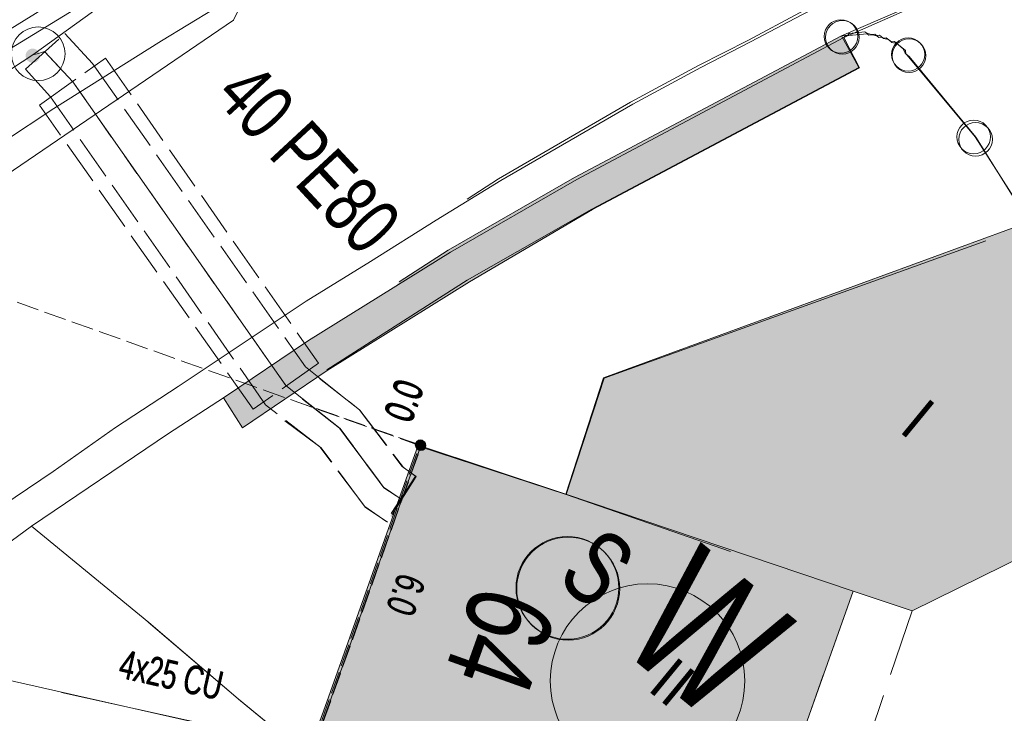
# Model space of a CAD drawing. Header units: metres. Extents: x -740 to 758, y -633 to 854.
# Tile 560 of 656: x 175 to 193, y -313 to -300. Entities that reach past the tile are written whole.
import ezdxf

# ---------------------------------------------------------------- set-up
doc = ezdxf.new("R2010")
doc.units = ezdxf.units.M
doc.header["$MEASUREMENT"] = 0
for name, pattern in [('1248_416', [1.664, 1.248, -0.416]), ('416_125', [0.5408, 0.416, -0.1248]), ('416_416', [0.832, 0.416, -0.416]), ('832_208', [1.04, 0.832, -0.208])]:
    doc.linetypes.add(name, pattern=pattern)
for name, color, linetype in [('Gas.LOVION', 7, 'Continuous'), ('Grundkarte.LOVION', 7, 'Continuous'), ('Grundkarte_Text.LOVION', 7, 'Continuous'), ('Strom.LOVION', 7, 'Continuous'), ('StromBemass.LOVION', 7, 'Continuous'), ('Wasser.LOVION', 7, 'Continuous')]:
    doc.layers.add(name, color=color, linetype=linetype)
doc.styles.add('ERSTELLTER_STIL_1', font='arial.ttf')

msp = doc.modelspace()

# ---------------------------------------------------------------- hatches: boundary and pattern name
at = {"layer": 'Grundkarte.LOVION', "linetype": 'Continuous', "lineweight": 18}
for color, points in [(254, [(178.88, -307.519), (180.46, -306.448), (183.107, -304.8), (185.399, -303.453), (190.372, -300.809), (190.08, -300.246), (185.108, -302.89), (182.757, -304.243), (180.11, -305.891), (178.53, -306.962)]), (254, [(181.798, -304.801), (180.451, -306.44), (183.065, -304.766), (185.389, -303.445), (190.362, -300.801), (190.038, -300.212), (185.066, -302.856), (182.715, -304.209)]), (9, [(185.608, -306.586), (184.903, -308.753), (190.253, -310.565), (191.352, -310.931), (195.61, -308.83), (193.599, -303.677), (193.54, -303.682)]), (9, [(185.617, -306.594), (184.913, -308.761), (187.972, -309.822), (192.727, -304.037)]), (9, [(180.393, -312.8), (180.089, -313.628), (188.167, -316.444), (190.253, -310.565), (184.903, -308.753), (182.154, -307.84)]), (9, [(180.435, -312.835), (180.131, -313.662), (183.773, -314.932), (187.972, -309.822), (184.913, -308.761), (182.196, -307.874)])]:
    msp.add_hatch(color=color, dxfattribs=at).paths.add_polyline_path(points)
at = {"layer": 'StromBemass.LOVION', "linetype": 'Continuous', "lineweight": 13}
for points in [[(182.267, -307.898), (182.274, -307.888), (182.28, -307.878), (182.284, -307.867), (182.287, -307.856), (182.288, -307.844), (182.288, -307.832), (182.287, -307.82), (182.284, -307.809), (182.28, -307.798), (182.274, -307.788), (182.267, -307.778), (182.259, -307.769), (182.25, -307.762), (182.24, -307.756), (182.229, -307.751), (182.218, -307.747), (182.206, -307.745), (182.194, -307.744), (182.182, -307.745), (182.171, -307.747), (182.16, -307.751), (182.149, -307.756), (182.139, -307.762), (182.13, -307.77), (182.122, -307.778), (182.115, -307.788), (182.109, -307.798), (182.105, -307.809), (182.102, -307.821), (182.101, -307.833), (182.101, -307.844), (182.102, -307.856), (182.105, -307.868), (182.109, -307.879), (182.115, -307.889), (182.122, -307.898), (182.13, -307.907), (182.139, -307.915), (182.149, -307.921), (182.16, -307.926), (182.171, -307.929), (182.183, -307.932), (182.195, -307.932), (182.207, -307.932), (182.218, -307.929), (182.229, -307.926), (182.24, -307.921), (182.25, -307.914), (182.259, -307.907)], [(182.276, -307.908), (182.283, -307.899), (182.289, -307.888), (182.293, -307.877), (182.296, -307.866), (182.297, -307.854), (182.297, -307.842), (182.296, -307.83), (182.293, -307.819), (182.289, -307.808), (182.283, -307.797), (182.276, -307.788), (182.268, -307.779), (182.258, -307.772), (182.248, -307.765), (182.238, -307.76), (182.226, -307.757), (182.215, -307.754), (182.203, -307.754), (182.191, -307.755), (182.179, -307.757), (182.168, -307.76), (182.157, -307.766), (182.147, -307.772), (182.138, -307.78), (182.13, -307.788), (182.123, -307.798), (182.118, -307.808), (182.113, -307.819), (182.11, -307.831), (182.109, -307.843), (182.109, -307.854), (182.111, -307.866), (182.114, -307.878), (182.118, -307.889), (182.124, -307.899), (182.131, -307.909), (182.139, -307.917), (182.148, -307.925), (182.158, -307.931), (182.169, -307.936), (182.18, -307.94), (182.192, -307.942), (182.204, -307.943), (182.215, -307.942), (182.227, -307.94), (182.238, -307.936), (182.249, -307.931), (182.259, -307.924), (182.268, -307.917)], [(182.232, -307.877), (182.237, -307.871), (182.241, -307.864), (182.244, -307.856), (182.246, -307.849), (182.247, -307.841), (182.247, -307.833), (182.246, -307.825), (182.244, -307.817), (182.241, -307.81), (182.237, -307.803), (182.232, -307.796), (182.227, -307.79), (182.22, -307.785), (182.214, -307.781), (182.206, -307.778), (182.199, -307.775), (182.191, -307.774), (182.183, -307.773), (182.175, -307.774), (182.167, -307.775), (182.16, -307.778), (182.152, -307.781), (182.146, -307.786), (182.139, -307.791), (182.134, -307.797), (182.129, -307.803), (182.125, -307.81), (182.123, -307.817), (182.121, -307.825), (182.12, -307.833), (182.12, -307.841), (182.121, -307.849), (182.123, -307.857), (182.126, -307.864), (182.13, -307.871), (182.134, -307.878), (182.14, -307.883), (182.146, -307.889), (182.153, -307.893), (182.16, -307.896), (182.168, -307.899), (182.175, -307.9), (182.183, -307.901), (182.191, -307.9), (182.199, -307.899), (182.207, -307.896), (182.214, -307.893), (182.221, -307.888), (182.227, -307.883)], [(182.232, -307.877), (182.237, -307.871), (182.241, -307.864), (182.244, -307.856), (182.246, -307.849), (182.247, -307.841), (182.247, -307.833), (182.246, -307.825), (182.244, -307.817), (182.241, -307.81), (182.237, -307.803), (182.232, -307.796), (182.227, -307.79), (182.22, -307.785), (182.214, -307.781), (182.206, -307.778), (182.199, -307.775), (182.191, -307.774), (182.183, -307.773), (182.175, -307.774), (182.167, -307.775), (182.16, -307.778), (182.152, -307.781), (182.146, -307.786), (182.139, -307.791), (182.134, -307.797), (182.129, -307.803), (182.125, -307.81), (182.123, -307.817), (182.121, -307.825), (182.12, -307.833), (182.12, -307.841), (182.121, -307.849), (182.123, -307.857), (182.126, -307.864), (182.13, -307.871), (182.134, -307.878), (182.14, -307.883), (182.146, -307.889), (182.153, -307.893), (182.16, -307.896), (182.168, -307.899), (182.175, -307.9), (182.183, -307.901), (182.191, -307.9), (182.199, -307.899), (182.207, -307.896), (182.214, -307.893), (182.221, -307.888), (182.227, -307.883)], [(182.232, -307.877), (182.237, -307.871), (182.241, -307.864), (182.244, -307.856), (182.246, -307.849), (182.247, -307.841), (182.247, -307.833), (182.246, -307.825), (182.244, -307.817), (182.241, -307.81), (182.237, -307.803), (182.232, -307.796), (182.227, -307.79), (182.22, -307.785), (182.214, -307.781), (182.206, -307.778), (182.199, -307.775), (182.191, -307.774), (182.183, -307.773), (182.175, -307.774), (182.167, -307.775), (182.16, -307.778), (182.152, -307.781), (182.146, -307.786), (182.139, -307.791), (182.134, -307.797), (182.129, -307.803), (182.125, -307.81), (182.123, -307.817), (182.121, -307.825), (182.12, -307.833), (182.12, -307.841), (182.121, -307.849), (182.123, -307.857), (182.126, -307.864), (182.13, -307.871), (182.134, -307.878), (182.14, -307.883), (182.146, -307.889), (182.153, -307.893), (182.16, -307.896), (182.168, -307.899), (182.175, -307.9), (182.183, -307.901), (182.191, -307.9), (182.199, -307.899), (182.207, -307.896), (182.214, -307.893), (182.221, -307.888), (182.227, -307.883)], [(182.234, -307.881), (182.238, -307.874), (182.242, -307.867), (182.245, -307.86), (182.247, -307.852), (182.248, -307.844), (182.248, -307.836), (182.247, -307.828), (182.245, -307.82), (182.242, -307.813), (182.238, -307.806), (182.234, -307.8), (182.228, -307.794), (182.222, -307.789), (182.215, -307.785), (182.208, -307.781), (182.2, -307.779), (182.192, -307.777), (182.184, -307.777), (182.177, -307.777), (182.169, -307.779), (182.161, -307.781), (182.154, -307.785), (182.147, -307.789), (182.141, -307.794), (182.136, -307.8), (182.131, -307.806), (182.127, -307.813), (182.124, -307.821), (182.122, -307.829), (182.121, -307.837), (182.121, -307.845), (182.122, -307.852), (182.124, -307.86), (182.127, -307.868), (182.131, -307.875), (182.136, -307.881), (182.141, -307.887), (182.147, -307.892), (182.154, -307.896), (182.161, -307.9), (182.169, -307.902), (182.177, -307.903), (182.185, -307.904), (182.193, -307.903), (182.201, -307.902), (182.208, -307.899), (182.216, -307.896), (182.222, -307.892), (182.228, -307.887)], [(182.251, -307.896), (182.255, -307.889), (182.259, -307.882), (182.262, -307.875), (182.264, -307.867), (182.265, -307.86), (182.265, -307.852), (182.264, -307.844), (182.262, -307.836), (182.259, -307.829), (182.255, -307.822), (182.25, -307.816), (182.245, -307.81), (182.239, -307.805), (182.232, -307.801), (182.225, -307.797), (182.218, -307.795), (182.21, -307.794), (182.202, -307.793), (182.194, -307.794), (182.186, -307.795), (182.179, -307.798), (182.172, -307.801), (182.165, -307.805), (182.159, -307.81), (182.154, -307.816), (182.149, -307.822), (182.145, -307.829), (182.142, -307.837), (182.14, -307.844), (182.139, -307.852), (182.139, -307.86), (182.14, -307.868), (182.142, -307.875), (182.145, -307.883), (182.149, -307.89), (182.154, -307.896), (182.159, -307.902), (182.165, -307.907), (182.172, -307.911), (182.179, -307.914), (182.187, -307.917), (182.194, -307.918), (182.202, -307.919), (182.21, -307.918), (182.218, -307.917), (182.225, -307.914), (182.233, -307.911), (182.239, -307.907), (182.245, -307.902)], [(182.251, -307.896), (182.255, -307.889), (182.259, -307.882), (182.262, -307.875), (182.264, -307.867), (182.265, -307.86), (182.265, -307.852), (182.264, -307.844), (182.262, -307.836), (182.259, -307.829), (182.255, -307.822), (182.25, -307.816), (182.245, -307.81), (182.239, -307.805), (182.232, -307.801), (182.225, -307.797), (182.218, -307.795), (182.21, -307.794), (182.202, -307.793), (182.194, -307.794), (182.186, -307.795), (182.179, -307.798), (182.172, -307.801), (182.165, -307.805), (182.159, -307.81), (182.154, -307.816), (182.149, -307.822), (182.145, -307.829), (182.142, -307.837), (182.14, -307.844), (182.139, -307.852), (182.139, -307.86), (182.14, -307.868), (182.142, -307.875), (182.145, -307.883), (182.149, -307.89), (182.154, -307.896), (182.159, -307.902), (182.165, -307.907), (182.172, -307.911), (182.179, -307.914), (182.187, -307.917), (182.194, -307.918), (182.202, -307.919), (182.21, -307.918), (182.218, -307.917), (182.225, -307.914), (182.233, -307.911), (182.239, -307.907), (182.245, -307.902)], [(182.251, -307.896), (182.255, -307.889), (182.259, -307.882), (182.262, -307.875), (182.264, -307.867), (182.265, -307.86), (182.265, -307.852), (182.264, -307.844), (182.262, -307.836), (182.259, -307.829), (182.255, -307.822), (182.25, -307.816), (182.245, -307.81), (182.239, -307.805), (182.232, -307.801), (182.225, -307.797), (182.218, -307.795), (182.21, -307.794), (182.202, -307.793), (182.194, -307.794), (182.186, -307.795), (182.179, -307.798), (182.172, -307.801), (182.165, -307.805), (182.159, -307.81), (182.154, -307.816), (182.149, -307.822), (182.145, -307.829), (182.142, -307.837), (182.14, -307.844), (182.139, -307.852), (182.139, -307.86), (182.14, -307.868), (182.142, -307.875), (182.145, -307.883), (182.149, -307.89), (182.154, -307.896), (182.159, -307.902), (182.165, -307.907), (182.172, -307.911), (182.179, -307.914), (182.187, -307.917), (182.194, -307.918), (182.202, -307.919), (182.21, -307.918), (182.218, -307.917), (182.225, -307.914), (182.233, -307.911), (182.239, -307.907), (182.245, -307.902)], [(182.256, -307.899), (182.261, -307.892), (182.264, -307.885), (182.267, -307.878), (182.269, -307.87), (182.27, -307.862), (182.27, -307.854), (182.269, -307.846), (182.267, -307.839), (182.264, -307.831), (182.26, -307.824), (182.256, -307.818), (182.25, -307.812), (182.244, -307.807), (182.237, -307.803), (182.23, -307.799), (182.222, -307.797), (182.215, -307.795), (182.207, -307.795), (182.199, -307.795), (182.191, -307.797), (182.183, -307.799), (182.176, -307.803), (182.169, -307.807), (182.163, -307.812), (182.158, -307.818), (182.153, -307.825), (182.149, -307.832), (182.146, -307.839), (182.144, -307.847), (182.143, -307.855), (182.143, -307.863), (182.144, -307.871), (182.146, -307.878), (182.149, -307.886), (182.153, -307.893), (182.158, -307.899), (182.163, -307.905), (182.17, -307.91), (182.176, -307.914), (182.184, -307.918), (182.191, -307.92), (182.199, -307.922), (182.207, -307.922), (182.215, -307.922), (182.223, -307.92), (182.23, -307.918), (182.238, -307.914), (182.244, -307.91), (182.25, -307.905)]]:
    msp.add_hatch(color=7, dxfattribs=at).paths.add_polyline_path(points)
at = {"layer": 'Wasser.LOVION', "linetype": 'Continuous', "lineweight": 13}
for points in [[(175.078, -300.668), (175.088, -300.655), (175.096, -300.64), (175.102, -300.625), (175.106, -300.608), (175.108, -300.592), (175.108, -300.575), (175.106, -300.559), (175.102, -300.543), (175.096, -300.527), (175.087, -300.513), (175.078, -300.499), (175.066, -300.487), (175.053, -300.477), (175.039, -300.468), (175.024, -300.461), (175.008, -300.456), (174.992, -300.452), (174.975, -300.451), (174.959, -300.453), (174.942, -300.456), (174.927, -300.461), (174.912, -300.468), (174.898, -300.477), (174.885, -300.488), (174.873, -300.5), (174.864, -300.513), (174.856, -300.528), (174.85, -300.543), (174.846, -300.56), (174.844, -300.576), (174.844, -300.593), (174.846, -300.609), (174.85, -300.625), (174.856, -300.641), (174.864, -300.655), (174.874, -300.669), (174.885, -300.681), (174.898, -300.691), (174.912, -300.7), (174.927, -300.707), (174.943, -300.712), (174.96, -300.716), (174.976, -300.717), (174.993, -300.715), (175.009, -300.712), (175.025, -300.707), (175.04, -300.7), (175.054, -300.691), (175.067, -300.68)], [(175.078, -300.668), (175.088, -300.655), (175.096, -300.64), (175.102, -300.625), (175.106, -300.608), (175.108, -300.592), (175.108, -300.575), (175.106, -300.559), (175.102, -300.543), (175.096, -300.527), (175.087, -300.513), (175.078, -300.499), (175.066, -300.487), (175.053, -300.477), (175.039, -300.468), (175.024, -300.461), (175.008, -300.456), (174.992, -300.452), (174.975, -300.451), (174.959, -300.453), (174.942, -300.456), (174.927, -300.461), (174.912, -300.468), (174.898, -300.477), (174.885, -300.488), (174.873, -300.5), (174.864, -300.513), (174.856, -300.528), (174.85, -300.543), (174.846, -300.56), (174.844, -300.576), (174.844, -300.593), (174.846, -300.609), (174.85, -300.625), (174.856, -300.641), (174.864, -300.655), (174.874, -300.669), (174.885, -300.681), (174.898, -300.691), (174.912, -300.7), (174.927, -300.707), (174.943, -300.712), (174.96, -300.716), (174.976, -300.717), (174.993, -300.715), (175.009, -300.712), (175.025, -300.707), (175.04, -300.7), (175.054, -300.691), (175.067, -300.68)], [(182.044, -308.53), (181.633, -309.162), (181.932, -309.354), (182.344, -308.723)], [(182.054, -308.538), (181.643, -309.17), (181.958, -309.375), (182.37, -308.744)]]:
    msp.add_hatch(color=7, dxfattribs=at).paths.add_polyline_path(points)

# ---------------------------------------------------------------- linework, layer by layer
at = {"layer": 'Gas.LOVION', "color": 5, "linetype": 'Continuous', "lineweight": 18}
msp.add_lwpolyline([(145.819, -338.77), (146.667, -335.51), (149.394, -328.785), (152.024, -323.947), (152.233, -323.661), (157.446, -316.826), (166.226, -308.534), (169.026, -306.339), (170.153, -305.623), (173.518, -303.462), (178.714, -299.924), (179.318, -298.698), (180.658, -297.887), (181.304, -298.149), (191.957, -292.984), (192.501, -292.813), (204.694, -288.887), (205.276, -288.8)], dxfattribs=at)
at = {"layer": 'Grundkarte.LOVION', "color": 8, "linetype": 'Continuous', "lineweight": 18}
for points in [[(193.461, -292.202), (192.208, -292.679), (190.959, -293.215), (190.051, -293.599), (189.175, -294.01), (188.267, -294.394), (187.364, -294.837), (186.488, -295.248), (184.683, -296.134), (183.813, -296.603), (182.969, -297.04), (181.228, -297.979), (180.332, -298.481), (179.356, -299.078), (178.353, -299.708), (177.377, -300.306), (175.372, -301.566), (174.429, -302.191), (172.488, -303.503), (171.55, -304.186), (170.58, -304.843), (169.583, -305.531), (168.645, -306.214)], [(199.806, -295.424), (199.062, -295.674), (197.064, -296.401), (196.039, -296.797), (195.072, -297.187), (194.079, -297.609), (193.112, -297.999), (190.229, -299.345), (189.3, -299.82), (188.345, -300.328), (187.416, -300.803), (186.153, -301.488), (183.691, -302.911), (182.492, -303.648), (181.267, -304.418), (180.068, -305.156), (177.682, -306.749), (176.515, -307.513), (175.355, -308.336), (174.162, -309.133), (173.001, -309.956)], [(183.066, -303.258), (183.649, -302.876), (186.111, -301.453), (187.374, -300.768), (188.303, -300.293), (189.258, -299.786), (190.187, -299.311), (192.109, -298.414), (193.102, -297.991)], [(194.557, -298.272), (190.08, -300.246), (185.108, -302.89), (182.757, -304.243), (180.11, -305.891), (178.53, -306.962), (177.502, -307.624), (174.951, -309.351), (172.084, -311.464), (171.093, -312.211), (168.724, -313.98), (165.98, -316.139), (164.657, -317.421), (163.742, -318.339), (163.334, -318.703), (161.885, -320.205), (160.215, -322.171), (158.589, -324.281), (156.774, -326.882), (156.342, -327.604)], [(194.557, -298.272), (190.08, -300.246), (185.108, -302.89), (182.757, -304.243), (180.11, -305.891), (178.53, -306.962), (177.502, -307.624), (174.951, -309.351), (172.084, -311.464), (171.093, -312.211), (168.724, -313.98), (165.98, -316.139), (164.657, -317.421), (163.742, -318.339), (163.334, -318.703), (161.885, -320.205), (160.215, -322.171), (158.589, -324.281), (156.774, -326.882), (156.342, -327.604)], [(194.547, -298.264), (190.038, -300.212), (185.066, -302.856), (182.715, -304.209), (181.798, -304.801)], [(194.547, -298.264), (190.038, -300.212), (185.066, -302.856), (182.715, -304.209), (181.798, -304.801)], [(193.308, -303.33), (192.538, -302.105), (191.297, -300.6), (191.233, -300.548), (191.227, -300.489), (191.067, -300.357), (190.976, -300.336), (190.912, -300.283), (190.821, -300.263), (190.789, -300.236), (190.73, -300.242), (190.698, -300.216), (190.607, -300.195), (190.549, -300.201), (190.517, -300.174), (190.107, -300.214), (190.08, -300.246), (194.557, -298.272), (195.5, -300.662)], [(181.798, -304.801), (182.715, -304.209), (185.066, -302.856), (190.038, -300.212), (190.156, -300.201), (190.182, -300.168), (190.475, -300.14), (190.507, -300.166), (190.598, -300.187), (190.656, -300.181), (190.688, -300.208), (190.747, -300.202), (190.811, -300.255), (190.87, -300.249), (190.966, -300.328), (191.025, -300.322), (191.185, -300.454), (191.223, -300.539), (191.255, -300.566), (192.528, -302.097), (193.54, -303.682)], [(180.131, -313.662), (178.846, -312.606), (177.137, -311.147), (174.951, -309.351), (177.502, -307.624), (178.53, -306.962), (180.11, -305.891), (182.757, -304.243), (185.108, -302.89), (190.08, -300.246), (190.107, -300.214), (190.517, -300.174), (190.549, -300.201), (190.607, -300.195), (190.698, -300.216), (190.73, -300.242), (190.789, -300.236), (190.821, -300.263), (190.912, -300.283), (190.976, -300.336), (191.067, -300.357), (191.227, -300.489), (191.233, -300.548), (191.297, -300.6), (192.538, -302.105), (193.308, -303.33)], [(187.972, -309.822), (184.913, -308.761), (185.617, -306.594), (192.727, -304.037)], [(183.773, -314.932), (180.131, -313.662), (180.435, -312.835), (182.196, -307.874), (184.913, -308.761), (187.972, -309.822)], [(168.724, -313.98), (171.093, -312.211), (172.084, -311.464), (174.951, -309.351), (177.137, -311.147), (178.846, -312.606), (180.131, -313.662)], [(199.176, -320.215), (189.358, -316.83), (188.167, -316.444), (180.089, -313.628), (178.804, -312.571), (177.127, -311.139), (178.804, -312.571), (180.089, -313.628), (188.167, -316.444), (189.358, -316.83), (199.176, -320.215)]]:
    msp.add_lwpolyline(points, dxfattribs=at)
at = {"layer": 'Grundkarte.LOVION', "color": 253, "linetype": 'Continuous', "lineweight": 18}
for points in [[(193.308, -303.33), (192.538, -302.105), (191.297, -300.6), (191.233, -300.548), (191.227, -300.489), (191.067, -300.357), (190.976, -300.336), (190.912, -300.283), (190.821, -300.263), (190.789, -300.236), (190.73, -300.242), (190.698, -300.216), (190.607, -300.195), (190.549, -300.201), (190.517, -300.174), (190.107, -300.214), (190.08, -300.246), (194.557, -298.272), (195.949, -297.692), (197.176, -297.247), (198.723, -296.741)], [(193.54, -303.682), (192.528, -302.097), (191.255, -300.566), (191.223, -300.539), (191.185, -300.454), (191.025, -300.322), (190.966, -300.328), (190.87, -300.249), (190.811, -300.255), (190.747, -300.202), (190.688, -300.208), (190.656, -300.181), (190.598, -300.187), (190.507, -300.166), (190.475, -300.14), (190.182, -300.168), (190.156, -300.201), (190.038, -300.212), (194.547, -298.264)], [(181.798, -304.801), (182.715, -304.209), (185.066, -302.856), (190.038, -300.212), (190.156, -300.201), (190.182, -300.168), (190.475, -300.14), (190.507, -300.166), (190.598, -300.187), (190.656, -300.181), (190.688, -300.208), (190.747, -300.202), (190.811, -300.255), (190.87, -300.249), (190.966, -300.328), (191.025, -300.322), (191.185, -300.454), (191.223, -300.539), (191.255, -300.566), (192.528, -302.097), (193.54, -303.682)], [(172.084, -311.464), (174.951, -309.351), (177.502, -307.624), (178.53, -306.962), (180.11, -305.891), (182.757, -304.243), (185.108, -302.89), (190.08, -300.246), (190.107, -300.214), (190.517, -300.174), (190.549, -300.201), (190.607, -300.195), (190.698, -300.216), (190.73, -300.242), (190.789, -300.236), (190.821, -300.263), (190.912, -300.283), (190.976, -300.336), (191.067, -300.357), (191.227, -300.489), (191.233, -300.548), (191.297, -300.6), (192.538, -302.105), (193.308, -303.33)]]:
    msp.add_lwpolyline(points, dxfattribs=at)
at = {"layer": 'Grundkarte.LOVION', "color": 8, "linetype": 'Continuous', "lineweight": 18}
for points in [[(190.038, -300.212), (194.547, -298.264), (196.303, -302.614), (198.314, -307.767), (195.61, -308.83), (193.599, -303.677), (193.54, -303.682), (192.528, -302.097), (191.255, -300.566), (191.223, -300.539), (191.185, -300.454), (191.025, -300.322), (190.966, -300.328), (190.87, -300.249), (190.811, -300.255), (190.747, -300.202), (190.688, -300.208), (190.656, -300.181), (190.598, -300.187), (190.507, -300.166), (190.475, -300.14), (190.182, -300.168), (190.156, -300.201)], [(185.608, -306.586), (193.54, -303.682), (193.599, -303.677), (195.61, -308.83), (191.352, -310.931), (190.253, -310.565), (184.903, -308.753)], [(180.393, -312.8), (182.154, -307.84), (184.903, -308.753), (190.253, -310.565), (188.167, -316.444), (180.089, -313.628)]]:
    msp.add_lwpolyline(points, close=True, dxfattribs=at)
at = {"layer": 'Grundkarte.LOVION', "color": 7, "linetype": 'Continuous', "lineweight": 13}
msp.add_lwpolyline([(178.88, -307.519), (178.53, -306.962), (180.11, -305.891), (182.757, -304.243), (185.108, -302.89), (190.08, -300.246), (190.372, -300.809), (185.399, -303.453), (183.107, -304.8), (180.46, -306.448)], close=True, dxfattribs=at)
msp.add_lwpolyline([(181.798, -304.801), (182.715, -304.209), (185.066, -302.856), (190.038, -300.212), (190.362, -300.801), (185.389, -303.445), (183.065, -304.766), (180.451, -306.44)], dxfattribs=at)
at = {"layer": 'Grundkarte.LOVION', "color": 8, "linetype": '1248_416', "lineweight": 18}
msp.add_lwpolyline([(189.358, -316.83), (188.167, -316.444), (190.253, -310.565), (191.352, -310.931)], close=True, dxfattribs=at)
at = {"layer": 'Grundkarte.LOVION', "color": 9, "linetype": 'Continuous', "lineweight": 18}
for centre, radius in [((190.027, -300.226), 0.312), ((190.054, -300.242), 0.313), ((191.279, -300.562), 0.31), ((191.295, -300.584), 0.313), ((192.499, -302.097), 0.313), ((192.534, -302.143), 0.313)]:
    msp.add_circle(centre, radius, dxfattribs=at)
at = {"layer": 'Strom.LOVION', "color": 1, "linetype": 'Continuous', "lineweight": 18}
for points in [[(172.611, -301.289), (177.223, -298.43), (182.583, -295.807), (187.018, -293.556), (191.924, -291.288), (196.373, -289.641), (196.79, -289.822), (198.937, -296.514)], [(172.797, -301.523), (177.398, -298.708), (182.696, -296.062), (187.147, -293.824), (192.04, -291.572), (196.36, -289.953), (196.531, -290.04), (198.699, -296.803)]]:
    msp.add_lwpolyline(points, dxfattribs=at)
at = {"layer": 'Strom.LOVION', "color": 5, "linetype": 'Continuous', "lineweight": 18}
for points in [[(166.335, -305.716), (166.112, -306.151), (166.257, -306.433), (166.776, -306.751), (167.203, -307.183), (170.265, -310.992), (170.394, -311.555), (170.301, -311.668), (170.136, -311.64), (169.962, -311.524), (170.006, -311.372), (170.128, -311.256), (170.624, -311.341), (180.205, -313.507)], [(175.511, -312.45), (180.179, -313.486)]]:
    msp.add_lwpolyline(points, dxfattribs=at)
at = {"layer": 'Strom.LOVION', "color": 1, "linetype": 'Continuous', "lineweight": 18}
for centre, radius in [((184.933, -310.503), 0.957), ((184.948, -310.516), 0.959)]:
    msp.add_circle(centre, radius, dxfattribs=at)
at = {"layer": 'StromBemass.LOVION', "color": 7, "linetype": '416_125', "lineweight": 13}
for points in [[(180.205, -313.507), (182.209, -307.858), (173.023, -304.589), (172.593, -304.424), (168.674, -303.034), (167.435, -302.608)], [(180.179, -313.486), (182.183, -307.837), (179.949, -307.051)]]:
    msp.add_lwpolyline(points, dxfattribs=at)
at = {"layer": 'StromBemass.LOVION', "color": 7, "linetype": 'Continuous', "lineweight": 13}
for centre, radius in [((182.194, -307.838), 0.0941), ((182.203, -307.848), 0.0944), ((182.183, -307.837), 0.0637), ((182.183, -307.837), 0.0637), ((182.183, -307.837), 0.0637), ((182.185, -307.84), 0.0636), ((182.202, -307.856), 0.0628), ((182.202, -307.856), 0.0628), ((182.202, -307.856), 0.0628), ((182.207, -307.859), 0.0636)]:
    msp.add_circle(centre, radius, dxfattribs=at)
at = {"layer": 'Wasser.LOVION', "color": 150, "linetype": 'Continuous', "lineweight": 18}
for points in [[(160.457, -311.492), (165.892, -307.074), (167.422, -305.802), (167.973, -305.393), (168.887, -304.609), (169.186, -304.344), (172.132, -302.43), (174.979, -300.57), (178.168, -298.264), (179.171, -297.796), (182.72, -296.001), (186.369, -294.181), (191.63, -291.908), (192.014, -291.604), (197.305, -289.491)], [(174.979, -300.57), (175.081, -300.546), (175.195, -300.505), (175.723, -301.074), (179.69, -306.73), (180.7, -307.533), (181.517, -308.635), (181.848, -308.854)], [(180.002, -306.986), (180.69, -307.525), (181.507, -308.627), (181.838, -308.846)]]:
    msp.add_lwpolyline(points, dxfattribs=at)
at = {"layer": 'Wasser.LOVION', "color": 7, "linetype": '832_208', "lineweight": 13}
for points in [[(175.576, -300.172), (176.088, -300.728), (180.055, -306.384), (181.065, -307.187), (181.879, -308.26), (182.117, -308.429), (181.58, -309.279), (181.168, -308.995), (180.35, -307.892), (179.312, -307.092), (175.307, -301.351), (174.843, -300.835)], [(176.33, -300.63), (180.3, -306.316), (179.083, -307.174), (175.1, -301.504)]]:
    msp.add_lwpolyline(points, close=True, dxfattribs=at)
at = {"layer": 'Wasser.LOVION', "color": 252, "linetype": '416_416', "lineweight": 18}
for points in [[(175.195, -300.505), (175.723, -301.074), (179.69, -306.73), (180.7, -307.533), (181.517, -308.635), (181.848, -308.854)], [(175.723, -301.074), (179.69, -306.73)], [(180.002, -306.986), (180.69, -307.525), (181.507, -308.627), (181.838, -308.846)]]:
    msp.add_lwpolyline(points, dxfattribs=at)
at = {"layer": 'Wasser.LOVION', "color": 7, "linetype": '832_208', "lineweight": 13}
msp.add_lwpolyline([(180.318, -306.601), (181.055, -307.179), (181.853, -308.239), (182.107, -308.421), (181.554, -309.258), (181.158, -308.986), (180.324, -307.871), (179.671, -307.388)], dxfattribs=at)
at = {"layer": 'Wasser.LOVION', "color": 7, "linetype": 'Continuous', "lineweight": 13}
msp.add_circle((175.078, -300.548), 0.5, dxfattribs=at)
at = {"layer": 'Wasser.LOVION', "color": 94, "linetype": 'Continuous', "lineweight": 18}
msp.add_circle((186.426, -312.236), 1.811, dxfattribs=at)

# ---------------------------------------------------------------- texts
at = {"layer": 'Grundkarte_Text.LOVION', "color": 7, "linetype": 'Continuous', "lineweight": 13, "attachment_point": 7, "style": 'ERSTELLTER_STIL_1'}
for s, insert, char_height, rotation in [('{\\A1;\\W0.89454x;I}', (191.087, -307.576), 0.83074, 320.5848), ('{\\A1;\\W0.89451x;II}', (186.403, -312.396), 0.83072, 320.5836)]:
    msp.add_mtext(s, dxfattribs=dict(at, insert=insert, char_height=char_height, rotation=rotation))
at = {"layer": 'Grundkarte_Text.LOVION', "color": 8, "linetype": 'Continuous', "lineweight": 18, "attachment_point": 7, "style": 'ERSTELLTER_STIL_1'}
for s, insert, char_height, rotation in [('{\\A1;\\W0.71557x;64}', (183.218, -310.361), 1.60085, 250.4167), ('{\\A1;\\W0.71559x;64}', (183.227, -310.369), 1.6008, 250.4161)]:
    msp.add_mtext(s, dxfattribs=dict(at, insert=insert, char_height=char_height, rotation=rotation))
at = {"layer": 'Strom.LOVION', "color": 1, "linetype": 'Continuous', "lineweight": 18, "char_height": 1.37442, "attachment_point": 7, "rotation": 320.5841, "style": 'ERSTELLTER_STIL_1'}
for insert in [(184.69, -310.378), (184.699, -310.387)]:
    msp.add_mtext('{\\A1;\\W0.71556x;S}', dxfattribs=dict(at, insert=insert))
at = {"layer": 'Strom.LOVION', "color": 5, "linetype": 'Continuous', "lineweight": 18, "attachment_point": 7, "style": 'ERSTELLTER_STIL_1'}
for s, insert, char_height, rotation in [('{\\A1;\\W0.66789x;4x25 CU }', (176.546, -312.171), 0.53355, 347.2432), ('{\\A1;\\W0.66790x;4x25 CU }', (176.556, -312.179), 0.53353, 347.2426)]:
    msp.add_mtext(s, dxfattribs=dict(at, insert=insert, char_height=char_height, rotation=rotation))
at = {"layer": 'StromBemass.LOVION', "color": 7, "linetype": 'Continuous', "lineweight": 13, "attachment_point": 7, "style": 'ERSTELLTER_STIL_1'}
for s, insert, char_height, rotation in [('{\\A1;\\W0.71551x;0.0}', (182.01, -307.444), 0.53359, 70.4375), ('{\\A1;\\W0.71561x;0.0}', (182.036, -307.465), 0.53353, 70.4383), ('{\\A1;\\W0.71557x;6.0}', (181.787, -310.187), 0.53356, 250.2443), ('{\\A1;\\W0.71557x;6.0}', (181.796, -310.195), 0.53356, 250.2443)]:
    msp.add_mtext(s, dxfattribs=dict(at, insert=insert, char_height=char_height, rotation=rotation))
at = {"layer": 'Wasser.LOVION', "color": 150, "linetype": 'Continuous', "lineweight": 18, "insert": (178.321, -301.367), "char_height": 1.06709, "attachment_point": 7, "rotation": 312.827, "style": 'ERSTELLTER_STIL_1'}
msp.add_mtext('{\\A1;\\W0.71558x;40 PE80}', dxfattribs=at)
at = {"layer": 'Wasser.LOVION', "color": 94, "linetype": 'Continuous', "lineweight": 18, "insert": (185.824, -311.561), "char_height": 2.48985, "attachment_point": 7, "rotation": 320.5841, "style": 'ERSTELLTER_STIL_1'}
msp.add_mtext('{\\A1;\\W0.71561x;W}', dxfattribs=at)

doc.saveas('drawing.dxf')
